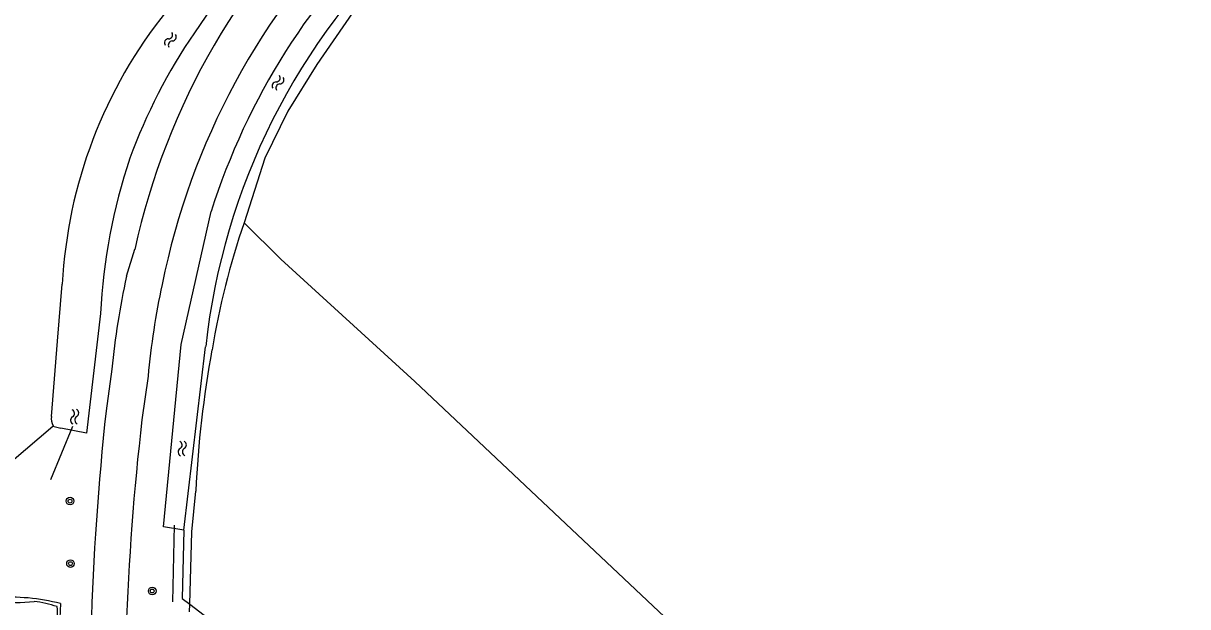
# Model space of a CAD drawing. Extents: x 124000 to 129000, y 395500 to 397503.
# Drawn here: x 125369.3 to 125491.7, y 396978.6 to 397039.9 of the extents above; entities that cross this region are included whole.
import ezdxf

# ---------------------------------------------------------------- set-up
doc = ezdxf.new("R2010")
doc.units = 0
for name, color, linetype in [('gg-afsc-draadraster', 7, 'Continuous'), ('gg-afsc-faunaraster', 7, 'Continuous'), ('gg-knt-bronhoudergrens', 7, 'Continuous'), ('gg-knt-verharding', 7, 'Continuous'), ('gg-kntw-bovenkant insteek waterloop', 7, 'Continuous'), ('gg-kwrk-duiker nz buis', 7, 'Continuous'), ('gt-grn-groengrens', 7, 'Continuous'), ('gt-grn-vlakafsluiter', 7, 'Continuous'), ('gt-symb-boom', 7, 'Continuous'), ('gt-symb-watersymbool', 7, 'Continuous'), ('gx-grn-maaiveld', 7, 'Continuous')]:
    doc.layers.add(name, color=color, linetype=linetype)

# ---------------------------------------------------------------- blocks, each defined once
blk = doc.blocks.new('gt0-WA')
at = {"layer": 'gt-symb-watersymbool'}
for centre, start, end in [((-0.32, 0.02), 28.0725, 151.9275), ((0.43, 0.42), 208.0725, 331.9275), ((-0.32, -0.43), 28.0725, 151.9275), ((0.43, -0.03), 208.0725, 331.9275)]:
    blk.add_arc(centre, 0.425, start, end, dxfattribs=at)
blk = doc.blocks.new('gt0-BOOM')
at = {"layer": 'gt-symb-boom'}
for radius in [0.4, 0.2]:
    blk.add_circle((0, 0), radius, dxfattribs=at)

msp = doc.modelspace()

# ---------------------------------------------------------------- linework, layer by layer
at = {"layer": 'gg-afsc-draadraster'}
msp.add_lwpolyline([(125800.2, 396625.44), (125797.26, 396628.53), (125769.36, 396655.93), (125741.48, 396683.47), (125715.91, 396708.64), (125685.95, 396738.41), (125658.03, 396765.99), (125628.03, 396795.38), (125601.95, 396820.37), (125578.03, 396843.17), (125569.36, 396851.38), (125541.32, 396878.37), (125519.46, 396899.19), (125463, 396953), (125440.97, 396973.55), (125410.48, 397002.29), (125396.4, 397015.12)], dxfattribs=at)
at = {"layer": 'gg-afsc-faunaraster'}
for p, q in [((125392.53, 397018.96), (125396.4, 397015.12)), ((125372.44, 396997.6), (125372.46, 396997.62)), ((125372.97, 396972.06), (125373.25, 396978.96)), ((125386.8, 396978.08), (125386.83, 396978.9))]:
    msp.add_line(p, q, dxfattribs=at)
for points in [[(125372.28, 396998.61), (125372.91, 397006.51), (125373.42, 397012.51)], [(125360.82, 396982.45), (125368.07, 396989.51), (125368.12, 396993.91), (125372.44, 396997.6)], [(125386.83, 396978.9), (125387.04, 396986.5), (125387.44, 396990.78)]]:
    msp.add_lwpolyline(points, dxfattribs=at)
for centre, radius, start, end in [((125423.26, 397009.9), 49.91, 141.1777, 177.0061), ((125469.09, 396992.47), 81.01, 160.9159, 170.6665), ((125501.41, 396985.17), 114.11, 169.6796, 177.1806), ((125373.71, 396998.36), 1.45, 169.9962, 210.542), ((125368.14, 396959.73), 19.89, 75.1399, 95.0225)]:
    msp.add_arc(centre, radius, start, end, dxfattribs=at)
at = {"layer": 'gg-knt-bronhoudergrens'}
msp.add_lwpolyline([(125435.57, 397074.52), (125436.66, 397073.39), (125417.89, 397055.27), (125411.58, 397049.6), (125404.93, 397042.5), (125400.17, 397035.59), (125397.11, 397030.68), (125394.7, 397025.74), (125392.53, 397018.96)], dxfattribs=at)
at = {"layer": 'gg-knt-verharding'}
for p, q in [((125380.17, 397013.33), (125381.03, 397016.17)), ((125378.62, 397003.59), (125378.02, 396999.22)), ((125382.44, 397002.83), (125381.79, 396998.27))]:
    msp.add_line(p, q, dxfattribs=at)
for centre, radius, start, end in [((125454.11, 397000.12), 74.81, 132.206, 167.6161), ((125458.97, 396997.33), 76.57, 134.7458, 168.5857), ((125463.14, 396995.14), 84.94, 167.6344, 174.2892), ((125458.21, 396996.2), 76.06, 167.6342, 174.9992), ((125674.05, 396967.28), 297.75, 173.8424, 178.2883), ((125653.46, 396966.8), 273.49, 173.3917, 178.0583)]:
    msp.add_arc(centre, radius, start, end, dxfattribs=at)
at = {"layer": 'gg-kntw-bovenkant insteek waterloop'}
for p, q in [((125386.19, 396986.67), (125388.48, 397005.94)), ((125372.44, 396997.6), (125373.26, 396997.37))]:
    msp.add_line(p, q, dxfattribs=at)
for points in [[(125386.19, 396986.67), (125384.05, 396987.03), (125385.91, 397006.16), (125389.06, 397020.13)], [(125377.45, 397009.42), (125375.95, 396996.87), (125373.26, 396997.37)]]:
    msp.add_lwpolyline(points, dxfattribs=at)
for centre, radius, start, end in [((125485.76, 396972.93), 118.52, 137.9046, 146.1791), ((125457.61, 396998.46), 71.89, 132.8201, 162.4519), ((125435.6, 397005.69), 58.61, 145.4889, 160.0112), ((125438.33, 397006.41), 60.96, 161.526, 177.1719), ((125368.8, 396993.46), 14.38, 245.3805, 276.6528), ((125369.33, 396968.76), 10.49, 70.3135, 83.8227), ((125370.04, 396978.04), 2.89, 323.681, 11.8988)]:
    msp.add_arc(centre, radius, start, end, dxfattribs=at)
at = {"layer": 'gg-kwrk-duiker nz buis'}
for p, q in [((125372.23, 396992), (125374.52, 396997.61)), ((125385.16, 396987.21), (125385.01, 396979.16))]:
    msp.add_line(p, q, dxfattribs=at)
at = {"layer": 'gt-grn-groengrens'}
msp.add_line((125386.19, 396986.67), (125386.02, 396979.51), dxfattribs=at)
at = {"layer": 'gt-grn-vlakafsluiter'}
for p, q in [((125386.02, 396979.51), (125386.83, 396978.9)), ((125386.83, 396978.9), (125394.46, 396973.08))]:
    msp.add_line(p, q, dxfattribs=at)
at = {"layer": 'gx-grn-maaiveld'}
msp.add_arc((125457.96, 396998.38), 69.88, 132.8405, 173.7851, dxfattribs=at)

# ---------------------------------------------------------------- block references
at = {"layer": 'gt-symb-boom'}
for p in [(125374.23, 396989.72), (125374.28, 396983.16), (125382.87, 396980.28)]:
    msp.add_blockref('gt0-BOOM', p, dxfattribs=at)
at = {"layer": 'gt-symb-watersymbool'}
for p, rotation in [((125384.75, 397038.12), 62.02527007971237), ((125396.06, 397033.6), 62.02527007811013), ((125374.72, 396998.64), -87.2491652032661), ((125386.03, 396995.3), -87.2491652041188)]:
    msp.add_blockref('gt0-WA', p, dxfattribs=dict(at, rotation=rotation))

doc.saveas('drawing.dxf')
